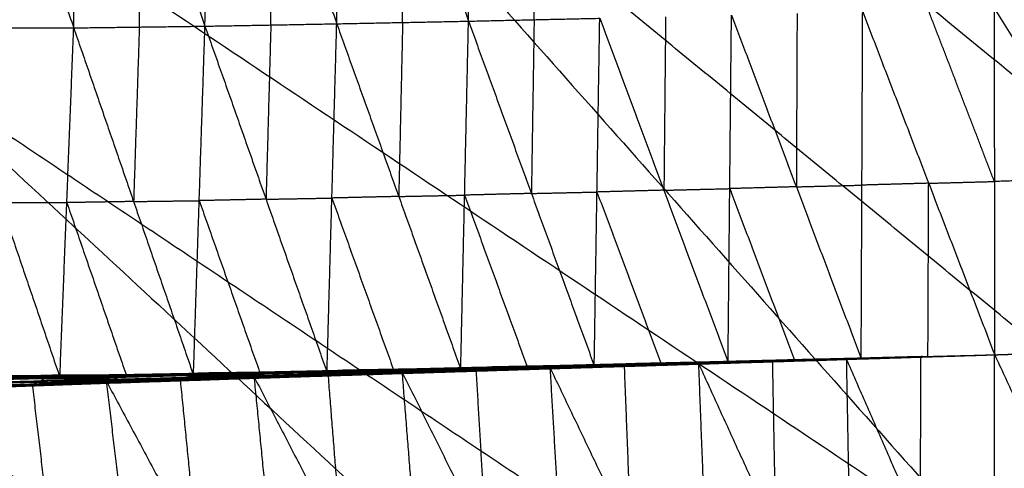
# Model space of a CAD drawing. Header units: millimetres. Extents: x -106 to 110, y -96 to 120.
# Tile 315 of 656: x -26.91 to -20.27, y 27.39 to 30.41. Entities that reach past the tile are written whole.
import ezdxf

# ---------------------------------------------------------------- set-up
doc = ezdxf.new("R2010")
doc.units = ezdxf.units.MM
doc.header["$MEASUREMENT"] = 0
doc.layers.add('Default', color=7, linetype='Continuous', true_color=0x000000)

msp = doc.modelspace()

# ---------------------------------------------------------------- linework, layer by layer
at = {"layer": 'Default'}
for points in [[(-28.5306, 42.3051, 3.8092), (-23.658, 35.5851, 3.779), (-18.7854, 28.865, 3.7488)], [(-31.3592, 39.1841, 3.8092), (-25.8514, 32.9741, 3.779), (-20.3436, 26.764, 3.7488)], [(-31.3592, 39.1841, 3.8092), (-25.0723, 34.0246, 3.779), (-18.7854, 28.865, 3.7488)], [(-33.8683, 35.801, 3.8092), (-27.7784, 30.1607, 3.779), (-21.6884, 24.5204, 3.7488)], [(-33.8683, 35.801, 3.8092), (-27.106, 31.2825, 3.779), (-20.3436, 26.764, 3.7488)], [(-17.907, 29.8341, 3.7488), (-20.7825, 32.7096, 3.7639), (-23.658, 35.5851, 3.779)], [(-24.7708, 30.3812, -1.8199), (-24.7674, 31.6809, -2.3232), (-24.7641, 32.9806, -2.8266)], [(-24.7641, 32.9806, -2.8266), (-24.3235, 31.6897, -2.324), (-23.8829, 30.3989, -1.8214)], [(-23.8829, 30.3989, -1.8214), (-23.8803, 31.6996, -2.323), (-23.8777, 33.0004, -2.8245)], [(-27.4227, 32.9387, -2.798), (-26.9829, 31.6461, -2.3022), (-26.5432, 30.3535, -1.8064)], [(-26.5432, 30.3535, -1.8064), (-26.538, 31.6497, -2.3109), (-26.5328, 32.9458, -2.8154)], [(-26.5328, 32.9458, -2.8154), (-26.0957, 31.6555, -2.3154), (-25.6586, 30.3651, -1.8153)], [(-19.5645, 27.8145, 3.7488), (-22.7079, 30.3943, 3.7639), (-25.8514, 32.9741, 3.779)], [(-25.6586, 30.3651, -1.8153), (-25.6547, 31.6633, -2.3198), (-25.6508, 32.9615, -2.8242)], [(-25.6508, 32.9615, -2.8242), (-25.2108, 31.6713, -2.322), (-24.7708, 30.3812, -1.8199)], [(-36.0338, 32.1882, 3.8092), (-29.4203, 27.172, 3.779), (-22.8068, 22.1557, 3.7488)], [(-36.0338, 32.1882, 3.8092), (-28.8611, 28.3543, 3.779), (-21.6884, 24.5204, 3.7488)], [(-26.1009, 30.3593, -1.8109), (-26.0983, 31.0074, -2.0631), (-26.0957, 31.6555, -2.3154)], [(-25.2147, 30.3731, -1.8176), (-25.2127, 31.0222, -2.0698), (-25.2108, 31.6713, -2.322)], [(-24.3268, 30.39, -1.8207), (-24.3252, 31.0399, -2.0723), (-24.3235, 31.6897, -2.324)], [(-23.4407, 30.4087, -1.8211), (-23.4394, 31.059, -2.0719), (-23.4381, 31.7094, -2.3227)], [(-21.2366, 28.1255, 0.0247), (-21.2316, 29.2938, -0.8963), (-21.2267, 30.4622, -1.8173)], [(-21.2267, 30.4622, -1.8173), (-20.7819, 29.3065, -0.897), (-20.3372, 28.1507, 0.0232)], [(-20.3391, 29.3183, -0.8965), (-20.5615, 29.8962, -1.3566), (-20.7839, 30.4741, -1.8168)], [(-20.341, 30.4859, -1.8163), (-20.3391, 29.3183, -0.8965), (-20.3372, 28.1507, 0.0232)], [(-20.341, 30.4859, -1.8163), (-19.6196, 29.3403, -0.8975), (-18.8982, 28.1947, 0.0212)], [(-24.7708, 30.3812, -1.8199), (-24.3268, 30.39, -1.8207), (-23.8829, 30.3989, -1.8214)], [(-24.3268, 30.39, -1.8207), (-24.3399, 29.8037, -1.3578), (-24.3529, 29.2174, -0.8949)], [(-23.9351, 28.0537, 0.0301), (-23.909, 29.2263, -0.8957), (-23.8829, 30.3989, -1.8214)], [(-23.8829, 30.3989, -1.8214), (-23.4407, 30.4087, -1.8211), (-22.9985, 30.4184, -1.8208)], [(-23.8829, 30.3989, -1.8214), (-23.4592, 29.2377, -0.8966), (-23.0355, 28.0765, 0.0281)], [(-23.4407, 30.4087, -1.8211), (-23.4499, 29.8232, -1.3589), (-23.4592, 29.2377, -0.8966)], [(-23.0355, 28.0765, 0.0281), (-23.017, 29.2475, -0.8963), (-22.9985, 30.4184, -1.8208)], [(-22.9985, 30.4184, -1.8208), (-22.5661, 29.2595, -0.8973), (-22.1338, 28.1007, 0.0263)], [(-22.5546, 30.429, -1.82), (-22.5604, 29.8443, -1.3586), (-22.5661, 29.2595, -0.8973)], [(-22.1338, 28.1007, 0.0263), (-22.1223, 29.2702, -0.8964), (-22.1108, 30.4397, -1.8191)], [(-22.1108, 30.4397, -1.8191), (-21.6737, 29.2826, -0.8972), (-21.2366, 28.1255, 0.0247)], [(-21.6687, 30.4509, -1.8182), (-21.6712, 29.8668, -1.3577), (-21.6737, 29.2826, -0.8972)], [(-27.438, 30.3539, -1.7918), (-27.0371, 29.176, -0.8775), (-26.6362, 27.9982, 0.0367)], [(-27.438, 30.3539, -1.7918), (-26.9906, 30.3537, -1.7991), (-26.5432, 30.3535, -1.8064)], [(-26.6362, 27.9982, 0.0367), (-26.5897, 29.1759, -0.8848), (-26.5432, 30.3535, -1.8064)], [(-26.5432, 30.3535, -1.8064), (-26.1009, 30.3593, -1.8109), (-25.6586, 30.3651, -1.8153)], [(-26.5432, 30.3535, -1.8064), (-26.1397, 29.1834, -0.886), (-25.7362, 28.0132, 0.0344)], [(-26.1009, 30.3593, -1.8109), (-26.1203, 29.7713, -1.3484), (-26.1397, 29.1834, -0.886)], [(-25.7362, 28.0132, 0.0344), (-25.6974, 29.1892, -0.8905), (-25.6586, 30.3651, -1.8153)], [(-25.6586, 30.3651, -1.8153), (-25.2147, 30.3731, -1.8176), (-24.7708, 30.3812, -1.8199)], [(-25.6586, 30.3651, -1.8153), (-25.2474, 29.1988, -0.8916), (-24.8362, 28.0324, 0.0322)], [(-25.2147, 30.3731, -1.8176), (-25.231, 29.786, -1.3546), (-25.2474, 29.1988, -0.8916)], [(-24.8362, 28.0324, 0.0322), (-24.8035, 29.2068, -0.8939), (-24.7708, 30.3812, -1.8199)], [(-24.7708, 30.3812, -1.8199), (-24.3529, 29.2174, -0.8949), (-23.9351, 28.0537, 0.0301)], [(-21.016, 25.6422, 3.7488), (-24.3972, 27.9014, 3.7639), (-27.7784, 30.1607, 3.779)], [(-19.6196, 29.3403, -0.8975), (-19.9794, 29.3293, -0.897), (-20.3391, 29.3183, -0.8965)], [(-22.5661, 29.2595, -0.8973), (-22.3442, 29.2649, -0.8968), (-22.1223, 29.2702, -0.8964)], [(-21.6737, 29.2826, -0.8972), (-21.898, 29.2764, -0.8968), (-22.1223, 29.2702, -0.8964)], [(-22.1223, 29.2702, -0.8964), (-21.9038, 28.6916, -0.4354), (-21.6852, 28.1131, 0.0255)], [(-21.6737, 29.2826, -0.8972), (-21.4527, 29.2882, -0.8968), (-21.2316, 29.2938, -0.8963)], [(-20.7819, 29.3065, -0.897), (-21.0068, 29.3002, -0.8967), (-21.2316, 29.2938, -0.8963)], [(-20.7869, 28.1381, 0.024), (-20.7844, 28.7223, -0.4365), (-20.7819, 29.3065, -0.897)], [(-20.7819, 29.3065, -0.897), (-20.5605, 29.3124, -0.8968), (-20.3391, 29.3183, -0.8965)], [(-25.2474, 29.1988, -0.8916), (-25.4724, 29.194, -0.891), (-25.6974, 29.1892, -0.8905)], [(-25.2474, 29.1988, -0.8916), (-25.0254, 29.2028, -0.8927), (-24.8035, 29.2068, -0.8939)], [(-24.3529, 29.2174, -0.8949), (-24.5782, 29.2121, -0.8944), (-24.8035, 29.2068, -0.8939)], [(-24.8035, 29.2068, -0.8939), (-24.5946, 28.6249, -0.4314), (-24.3856, 28.0431, 0.0311)], [(-24.3529, 29.2174, -0.8949), (-24.131, 29.2219, -0.8953), (-23.909, 29.2263, -0.8957)], [(-23.4592, 29.2377, -0.8966), (-23.6841, 29.232, -0.8961), (-23.909, 29.2263, -0.8957)], [(-23.909, 29.2263, -0.8957), (-23.6972, 28.6457, -0.4333), (-23.4853, 28.0651, 0.0291)], [(-23.4592, 29.2377, -0.8966), (-23.2381, 29.2426, -0.8965), (-23.017, 29.2475, -0.8963)], [(-22.5661, 29.2595, -0.8973), (-22.7916, 29.2535, -0.8968), (-23.017, 29.2475, -0.8963)], [(-23.017, 29.2475, -0.8963), (-22.8008, 28.668, -0.4346), (-22.5847, 28.0886, 0.0272)], [(-27.0371, 29.176, -0.8775), (-26.8134, 29.1759, -0.8812), (-26.5897, 29.1759, -0.8848)], [(-26.1397, 29.1834, -0.886), (-26.3647, 29.1796, -0.8854), (-26.5897, 29.1759, -0.8848)], [(-26.5897, 29.1759, -0.8848), (-26.388, 28.5908, -0.4246), (-26.1862, 28.0057, 0.0356)], [(-26.1397, 29.1834, -0.886), (-25.9185, 29.1863, -0.8882), (-25.6974, 29.1892, -0.8905)], [(-25.6974, 29.1892, -0.8905), (-25.4918, 28.606, -0.4286), (-25.2862, 28.0228, 0.0333)], [(-20.3436, 26.764, 3.7488), (-19.5645, 27.8145, 3.7488), (-18.7854, 28.865, 3.7488)], [(-37.8347, 28.3805, 3.8092), (-30.7613, 24.0367, 3.779), (-23.688, 19.6929, 3.7488)], [(-37.8347, 28.3805, 3.8092), (-30.3207, 25.2681, 3.779), (-22.8068, 22.1557, 3.7488)], [(-21.3451, 28.1193, 0.0173), (-20.8412, 28.135, 0.0202), (-20.3372, 28.1507, 0.0232)], [(-21.341, 28.1209, 0.0211), (-21.0891, 28.1288, 0.0226), (-20.8371, 28.1366, 0.0241)], [(-20.8412, 28.135, 0.0202), (-21.0911, 28.1279, 0.0207), (-21.341, 28.1209, 0.0211)], [(-20.8356, 28.1354, 0.0173), (-21.0875, 28.1275, 0.0158), (-21.3395, 28.1196, 0.0143)], [(-21.337, 28.1225, 0.025), (-20.8371, 28.1366, 0.0241), (-20.3372, 28.1507, 0.0232)], [(-21.3339, 28.12, 0.0114), (-20.8356, 28.1354, 0.0173), (-20.3372, 28.1507, 0.0232)], [(-20.8309, 28.1365, 0.0163), (-21.0801, 28.1288, 0.0133), (-21.3293, 28.1212, 0.0104)], [(-21.3246, 28.1223, 0.0093), (-20.8309, 28.1365, 0.0163), (-20.3372, 28.1507, 0.0232)], [(-20.8272, 28.1379, 0.0169), (-21.0741, 28.1308, 0.0134), (-21.3209, 28.1237, 0.0099)], [(-21.3172, 28.125, 0.0105), (-20.8272, 28.1379, 0.0169), (-20.3372, 28.1507, 0.0232)], [(-20.8245, 28.1383, 0.0199), (-21.0696, 28.1318, 0.0167), (-21.3146, 28.1254, 0.0136)], [(-21.3119, 28.1258, 0.0166), (-20.8245, 28.1383, 0.0199), (-20.3372, 28.1507, 0.0232)], [(-20.7869, 28.1381, 0.024), (-21.0306, 28.1319, 0.0223), (-21.2743, 28.1256, 0.0207)], [(-21.2366, 28.1255, 0.0247), (-20.7869, 28.1381, 0.024), (-20.3372, 28.1507, 0.0232)], [(-20.8412, 28.135, 0.0202), (-20.8384, 28.1352, 0.0188), (-20.8356, 28.1354, 0.0173)], [(-20.8371, 28.1366, 0.0241), (-20.8382, 27.5594, -0.4549), (-20.8392, 26.9822, -0.9338)], [(-20.8356, 28.1354, 0.0173), (-20.8332, 28.1359, 0.0168), (-20.8309, 28.1365, 0.0163)], [(-20.8309, 28.1365, 0.0163), (-20.8291, 28.1372, 0.0166), (-20.8272, 28.1379, 0.0169)], [(-20.8272, 28.1379, 0.0169), (-20.8259, 28.1381, 0.0184), (-20.8245, 28.1383, 0.0199)], [(-20.8245, 28.1383, 0.0199), (-20.8057, 28.1382, 0.0219), (-20.7869, 28.1381, 0.024)], [(-20.3415, 25.842, -1.8927), (-20.3393, 26.9963, -0.9348), (-20.3372, 28.1507, 0.0232)], [(-20.3372, 28.1511, 0.0234), (-19.6237, 28.1739, 0.0192), (-18.9102, 28.1967, 0.015)], [(-20.3372, 28.1511, 0.0234), (-19.6292, 28.1734, 0.0156), (-18.9213, 28.1956, 0.0078)], [(-20.3372, 28.1507, 0.0232), (-19.6177, 28.1727, 0.0222), (-18.8982, 28.1947, 0.0212)], [(-20.3372, 28.1511, 0.0234), (-19.6177, 28.1729, 0.0223), (-18.8982, 28.1947, 0.0212)], [(-20.3372, 28.1511, 0.0234), (-19.6342, 28.1717, 0.0144), (-18.9312, 28.1922, 0.0055)], [(-20.3372, 28.1507, 0.0232), (-19.6456, 28.1701, 0.0218), (-18.9539, 28.1894, 0.0204)], [(-20.3372, 28.1511, 0.0234), (-19.6456, 28.1703, 0.0219), (-18.9539, 28.1894, 0.0204)], [(-20.3372, 28.1511, 0.0234), (-19.6386, 28.1701, 0.0157), (-18.94, 28.1891, 0.0079)], [(-20.3372, 28.1511, 0.0234), (-19.6424, 28.1696, 0.019), (-18.9476, 28.1881, 0.0146)], [(-20.3372, 28.1507, 0.0232), (-19.8089, 27.0114, -0.9353), (-19.2806, 25.8722, -1.8939)], [(-24.2924, 28.0394, 0.0121), (-23.7982, 28.053, 0.01), (-23.304, 28.0666, 0.0078)], [(-24.2644, 28.0522, 0.0118), (-23.7734, 28.0639, 0.0101), (-23.2824, 28.0757, 0.0084)], [(-24.2644, 28.0522, 0.0118), (-23.7842, 28.0594, 0.0098), (-23.304, 28.0666, 0.0078)], [(-23.7625, 28.0662, 0.0149), (-24.008, 28.0603, 0.0157), (-24.2535, 28.0544, 0.0166)], [(-24.2426, 28.0567, 0.0214), (-23.7541, 28.0677, 0.0197), (-23.2656, 28.0787, 0.018)], [(-24.2426, 28.0567, 0.0214), (-23.7625, 28.0662, 0.0149), (-23.2824, 28.0757, 0.0084)], [(-24.0889, 28.0552, 0.0257), (-23.9215, 28.0615, 0.0227), (-23.7541, 28.0677, 0.0197)], [(-23.6004, 28.0662, 0.024), (-23.8446, 28.0607, 0.0249), (-24.0889, 28.0552, 0.0257)], [(-23.9351, 28.0537, 0.0301), (-23.6004, 28.0662, 0.024), (-23.2656, 28.0787, 0.018)], [(-23.9351, 28.0537, 0.0301), (-23.4853, 28.0651, 0.0291), (-23.0355, 28.0765, 0.0281)], [(-23.7842, 28.0594, 0.0098), (-23.5387, 28.0653, 0.0089), (-23.2932, 28.0712, 0.0081)], [(-23.2932, 28.0712, 0.0081), (-23.5333, 28.0676, 0.0091), (-23.7734, 28.0639, 0.0101)], [(-23.7734, 28.0639, 0.0101), (-23.768, 28.0651, 0.0125), (-23.7625, 28.0662, 0.0149)], [(-23.7625, 28.0662, 0.0149), (-23.5183, 28.0717, 0.014), (-23.274, 28.0772, 0.0132)], [(-23.274, 28.0772, 0.0132), (-23.5141, 28.0725, 0.0164), (-23.7541, 28.0677, 0.0197)], [(-23.6004, 28.0662, 0.024), (-23.3755, 28.0719, 0.0236), (-23.1506, 28.0776, 0.0231)], [(-23.4853, 28.0651, 0.0291), (-23.5429, 28.0657, 0.0266), (-23.6004, 28.0662, 0.024)], [(-23.3612, 28.0559, 0.0199), (-22.8474, 28.075, 0.0234), (-22.3336, 28.0941, 0.027)], [(-23.3612, 28.0559, 0.0199), (-22.8572, 28.0718, 0.0184), (-22.3532, 28.0876, 0.0169)], [(-23.3478, 28.0605, 0.0245), (-23.0909, 28.0701, 0.0262), (-22.834, 28.0796, 0.028)], [(-22.8474, 28.075, 0.0234), (-23.0976, 28.0678, 0.0239), (-23.3478, 28.0605, 0.0245)], [(-22.8417, 28.0731, 0.0139), (-23.0937, 28.0652, 0.0146), (-23.3457, 28.0573, 0.0154)], [(-23.3343, 28.0651, 0.0291), (-22.834, 28.0796, 0.028), (-22.3336, 28.0941, 0.027)], [(-23.3302, 28.0587, 0.0109), (-22.8313, 28.0739, 0.0097), (-22.3323, 28.0892, 0.0085)], [(-23.3302, 28.0587, 0.0109), (-22.8417, 28.0731, 0.0139), (-22.3532, 28.0876, 0.0169)], [(-23.3302, 28.0587, 0.0109), (-23.3171, 28.0626, 0.0093), (-23.304, 28.0666, 0.0078)], [(-22.8181, 28.0779, 0.0082), (-23.0676, 28.0703, 0.0088), (-23.3171, 28.0626, 0.0093)], [(-23.304, 28.0666, 0.0078), (-22.8093, 28.0804, 0.0067), (-22.3147, 28.0943, 0.0056)], [(-23.304, 28.0666, 0.0078), (-22.8181, 28.0779, 0.0082), (-22.3323, 28.0892, 0.0085)], [(-23.304, 28.0666, 0.0078), (-23.2932, 28.0712, 0.0081), (-23.2824, 28.0757, 0.0084)], [(-22.7986, 28.085, 0.007), (-23.0459, 28.0781, 0.0075), (-23.2932, 28.0712, 0.0081)], [(-23.2824, 28.0757, 0.0084), (-22.7914, 28.088, 0.0076), (-22.3003, 28.1002, 0.0068)], [(-23.2824, 28.0757, 0.0084), (-22.7986, 28.085, 0.007), (-22.3147, 28.0943, 0.0056)], [(-23.2824, 28.0757, 0.0084), (-23.274, 28.0772, 0.0132), (-23.2656, 28.0787, 0.018)], [(-22.783, 28.0895, 0.0124), (-23.0285, 28.0833, 0.0128), (-23.274, 28.0772, 0.0132)], [(-23.2656, 28.0787, 0.018), (-22.7774, 28.0903, 0.0168), (-22.2892, 28.102, 0.0157)], [(-23.2656, 28.0787, 0.018), (-22.783, 28.0895, 0.0124), (-22.3003, 28.1002, 0.0068)], [(-23.2656, 28.0787, 0.018), (-23.1506, 28.0776, 0.0231), (-23.0355, 28.0765, 0.0281)], [(-23.1506, 28.0776, 0.0231), (-22.964, 28.084, 0.0199), (-22.7774, 28.0903, 0.0168)], [(-22.6624, 28.0892, 0.0219), (-22.9065, 28.0834, 0.0225), (-23.1506, 28.0776, 0.0231)], [(-23.0355, 28.0765, 0.0281), (-22.6624, 28.0892, 0.0219), (-22.2892, 28.102, 0.0157)], [(-23.0355, 28.0765, 0.0281), (-22.5847, 28.0886, 0.0272), (-22.1338, 28.1007, 0.0263)], [(-22.8572, 28.0718, 0.0184), (-22.8523, 28.0734, 0.0209), (-22.8474, 28.075, 0.0234)], [(-22.8572, 28.0718, 0.0184), (-22.8494, 28.0724, 0.0162), (-22.8417, 28.0731, 0.0139)], [(-22.8474, 28.075, 0.0234), (-22.5954, 28.0829, 0.0227), (-22.3434, 28.0909, 0.022)], [(-22.8417, 28.0731, 0.0139), (-22.5922, 28.0808, 0.0133), (-22.3428, 28.0884, 0.0127)], [(-22.834, 28.0796, 0.028), (-22.8117, 27.5024, -0.4523), (-22.7893, 26.9252, -0.9326)], [(-22.3428, 28.0884, 0.0127), (-22.587, 28.0812, 0.0112), (-22.8313, 28.0739, 0.0097)], [(-22.8313, 28.0739, 0.0097), (-22.8247, 28.0759, 0.0089), (-22.8181, 28.0779, 0.0082)], [(-22.8181, 28.0779, 0.0082), (-22.5708, 28.0848, 0.0076), (-22.3235, 28.0917, 0.0071)], [(-22.3235, 28.0917, 0.0071), (-22.5664, 28.0861, 0.0069), (-22.8093, 28.0804, 0.0067)], [(-22.8093, 28.0804, 0.0067), (-22.804, 28.0827, 0.0069), (-22.7986, 28.085, 0.007)], [(-22.7986, 28.085, 0.007), (-22.5531, 28.0911, 0.0066), (-22.3075, 28.0972, 0.0062)], [(-22.3075, 28.0972, 0.0062), (-22.5495, 28.0926, 0.0069), (-22.7914, 28.088, 0.0076)], [(-22.7914, 28.088, 0.0076), (-22.7872, 28.0887, 0.01), (-22.783, 28.0895, 0.0124)], [(-22.783, 28.0895, 0.0124), (-22.5389, 28.0953, 0.0118), (-22.2948, 28.1011, 0.0112)], [(-22.2948, 28.1011, 0.0112), (-22.5361, 28.0957, 0.014), (-22.7774, 28.0903, 0.0168)], [(-22.6624, 28.0892, 0.0219), (-22.437, 28.0953, 0.0215), (-22.2115, 28.1013, 0.021)], [(-22.5847, 28.0886, 0.0272), (-22.6235, 28.0889, 0.0246), (-22.6624, 28.0892, 0.0219)], [(-22.3532, 28.0876, 0.0169), (-21.8451, 28.105, 0.021), (-21.337, 28.1225, 0.025)], [(-22.3532, 28.0876, 0.0169), (-21.8491, 28.1034, 0.0171), (-21.3451, 28.1193, 0.0173)], [(-22.3532, 28.0876, 0.0169), (-22.3434, 28.0909, 0.022), (-22.3336, 28.0941, 0.027)], [(-22.3532, 28.0876, 0.0169), (-22.3428, 28.0884, 0.0127), (-22.3323, 28.0892, 0.0085)], [(-22.3434, 28.0909, 0.022), (-22.0894, 28.0996, 0.024), (-21.8353, 28.1083, 0.026)], [(-21.8451, 28.105, 0.021), (-22.0942, 28.0979, 0.0215), (-22.3434, 28.0909, 0.022)], [(-21.8387, 28.1042, 0.0129), (-22.0907, 28.0963, 0.0128), (-22.3428, 28.0884, 0.0127)], [(-22.3336, 28.0941, 0.027), (-21.8353, 28.1083, 0.026), (-21.337, 28.1225, 0.025)], [(-22.3336, 28.0941, 0.027), (-22.289, 26.9397, -0.9336), (-22.2443, 25.7852, -1.8943)], [(-22.3336, 28.0941, 0.027), (-21.8138, 26.9541, -0.9331), (-21.294, 25.8141, -1.8932)], [(-22.3323, 28.0892, 0.0085), (-21.8331, 28.1046, 0.0099), (-21.3339, 28.12, 0.0114)], [(-22.3323, 28.0892, 0.0085), (-21.8387, 28.1042, 0.0129), (-21.3451, 28.1193, 0.0173)], [(-22.3323, 28.0892, 0.0085), (-22.3235, 28.0917, 0.0071), (-22.3147, 28.0943, 0.0056)], [(-21.8243, 28.1071, 0.0085), (-22.0739, 28.0994, 0.0078), (-22.3235, 28.0917, 0.0071)], [(-22.3147, 28.0943, 0.0056), (-21.8197, 28.1083, 0.0075), (-21.3246, 28.1223, 0.0093)], [(-22.3147, 28.0943, 0.0056), (-21.8243, 28.1071, 0.0085), (-21.3339, 28.12, 0.0114)], [(-22.3147, 28.0943, 0.0056), (-22.3075, 28.0972, 0.0062), (-22.3003, 28.1002, 0.0068)], [(-21.8125, 28.1113, 0.0081), (-22.06, 28.1042, 0.0072), (-22.3075, 28.0972, 0.0062)], [(-22.3003, 28.1002, 0.0068), (-21.8088, 28.1126, 0.0087), (-21.3172, 28.125, 0.0105)], [(-22.3003, 28.1002, 0.0068), (-21.8125, 28.1113, 0.0081), (-21.3246, 28.1223, 0.0093)], [(-22.3003, 28.1002, 0.0068), (-22.2948, 28.1011, 0.0112), (-22.2892, 28.102, 0.0157)], [(-21.8032, 28.1135, 0.0131), (-22.049, 28.1073, 0.0122), (-22.2948, 28.1011, 0.0112)], [(-22.2892, 28.102, 0.0157), (-21.8006, 28.1139, 0.0161), (-21.3119, 28.1258, 0.0166)], [(-22.2892, 28.102, 0.0157), (-21.8032, 28.1135, 0.0131), (-21.3172, 28.125, 0.0105)], [(-22.2892, 28.102, 0.0157), (-22.2115, 28.1013, 0.021), (-22.1338, 28.1007, 0.0263)], [(-22.2115, 28.1013, 0.021), (-22.0061, 28.1076, 0.0186), (-21.8006, 28.1139, 0.0161)], [(-21.7229, 28.1132, 0.0215), (-21.9672, 28.1073, 0.0212), (-22.2115, 28.1013, 0.021)], [(-22.1338, 28.1007, 0.0263), (-21.7229, 28.1132, 0.0215), (-21.3119, 28.1258, 0.0166)], [(-22.1338, 28.1007, 0.0263), (-21.6852, 28.1131, 0.0255), (-21.2366, 28.1255, 0.0247)], [(-21.8491, 28.1034, 0.0171), (-21.8471, 28.1042, 0.019), (-21.8451, 28.105, 0.021)], [(-21.8491, 28.1034, 0.0171), (-21.8439, 28.1038, 0.015), (-21.8387, 28.1042, 0.0129)], [(-21.8451, 28.105, 0.021), (-21.593, 28.113, 0.0211), (-21.341, 28.1209, 0.0211)], [(-21.8387, 28.1042, 0.0129), (-21.5891, 28.1119, 0.0136), (-21.3395, 28.1196, 0.0143)], [(-21.8353, 28.1083, 0.026), (-21.8246, 27.5312, -0.4536), (-21.8138, 26.9541, -0.9331)], [(-21.3395, 28.1196, 0.0143), (-21.5863, 28.1121, 0.0121), (-21.8331, 28.1046, 0.0099)], [(-21.8331, 28.1046, 0.0099), (-21.8287, 28.1059, 0.0092), (-21.8243, 28.1071, 0.0085)], [(-21.8243, 28.1071, 0.0085), (-21.5768, 28.1142, 0.0094), (-21.3293, 28.1212, 0.0104)], [(-21.3293, 28.1212, 0.0104), (-21.5745, 28.1147, 0.0089), (-21.8197, 28.1083, 0.0075)], [(-21.8197, 28.1083, 0.0075), (-21.8161, 28.1098, 0.0078), (-21.8125, 28.1113, 0.0081)], [(-21.8125, 28.1113, 0.0081), (-21.5667, 28.1175, 0.009), (-21.3209, 28.1237, 0.0099)], [(-21.3209, 28.1237, 0.0099), (-21.5649, 28.1181, 0.0093), (-21.8088, 28.1126, 0.0087)], [(-21.8088, 28.1126, 0.0087), (-21.806, 28.113, 0.0109), (-21.8032, 28.1135, 0.0131)], [(-21.8032, 28.1135, 0.0131), (-21.5589, 28.1194, 0.0133), (-21.3146, 28.1254, 0.0136)], [(-21.3146, 28.1254, 0.0136), (-21.5576, 28.1196, 0.0148), (-21.8006, 28.1139, 0.0161)], [(-21.7229, 28.1132, 0.0215), (-21.4986, 28.1194, 0.0211), (-21.2743, 28.1256, 0.0207)], [(-21.6852, 28.1131, 0.0255), (-21.704, 28.1131, 0.0235), (-21.7229, 28.1132, 0.0215)], [(-21.3451, 28.1193, 0.0173), (-21.341, 28.1209, 0.0211), (-21.337, 28.1225, 0.025)], [(-21.3451, 28.1193, 0.0173), (-21.3395, 28.1196, 0.0143), (-21.3339, 28.12, 0.0114)], [(-21.337, 28.1225, 0.025), (-21.3155, 26.9683, -0.9341), (-21.294, 25.8141, -1.8932)], [(-21.337, 28.1225, 0.025), (-20.8392, 26.9822, -0.9338), (-20.3415, 25.842, -1.8927)], [(-21.3339, 28.12, 0.0114), (-21.3293, 28.1212, 0.0104), (-21.3246, 28.1223, 0.0093)], [(-21.3246, 28.1223, 0.0093), (-21.3209, 28.1237, 0.0099), (-21.3172, 28.125, 0.0105)], [(-21.3172, 28.125, 0.0105), (-21.3146, 28.1254, 0.0136), (-21.3119, 28.1258, 0.0166)], [(-21.3119, 28.1258, 0.0166), (-21.2743, 28.1256, 0.0207), (-21.2366, 28.1255, 0.0247)], [(-27.2145, 27.9933, 0.0025), (-26.7212, 28.0007, 0.0072), (-26.2278, 28.0081, 0.0118)], [(-26.703, 28.008, 0.0154), (-26.9497, 28.0043, 0.0131), (-27.1964, 28.0007, 0.0107)], [(-27.1782, 28.008, 0.0189), (-26.6873, 28.0129, 0.0214), (-26.1963, 28.0178, 0.0238)], [(-27.1782, 28.008, 0.0189), (-26.703, 28.008, 0.0154), (-26.2278, 28.0081, 0.0118)], [(-27.1782, 28.008, 0.0189), (-26.9072, 28.0031, 0.0278), (-26.6362, 27.9982, 0.0367)], [(-26.9072, 28.0031, 0.0278), (-26.7972, 28.008, 0.0246), (-26.6873, 28.0129, 0.0214)], [(-26.4163, 28.008, 0.0303), (-26.6617, 28.0055, 0.0291), (-26.9072, 28.0031, 0.0278)], [(-26.7212, 28.0007, 0.0072), (-26.7121, 28.0044, 0.0113), (-26.703, 28.008, 0.0154)], [(-26.2484, 27.9971, 0.0127), (-26.4848, 27.9989, 0.01), (-26.7212, 28.0007, 0.0072)], [(-26.703, 28.008, 0.0154), (-26.4575, 28.0105, 0.0166), (-26.2121, 28.013, 0.0178)], [(-26.2121, 28.013, 0.0178), (-26.4497, 28.0129, 0.0196), (-26.6873, 28.0129, 0.0214)], [(-26.6362, 27.9982, 0.0367), (-26.4163, 28.008, 0.0303), (-26.1963, 28.0178, 0.0238)], [(-26.6362, 27.9982, 0.0367), (-26.1862, 28.0057, 0.0356), (-25.7362, 28.0132, 0.0344)], [(-26.4163, 28.008, 0.0303), (-26.1913, 28.0118, 0.0297), (-25.9663, 28.0155, 0.0291)], [(-26.3803, 27.9574, 0.0278), (-25.8547, 27.9812, 0.0307), (-25.3291, 28.005, 0.0336)], [(-26.3236, 27.9732, 0.0361), (-25.8264, 27.9891, 0.0348), (-25.3291, 28.005, 0.0336)], [(-26.269, 27.9862, 0.0136), (-25.7748, 27.9993, 0.0143), (-25.2806, 28.0125, 0.0151)], [(-26.269, 27.9862, 0.0136), (-26.2484, 27.9971, 0.0127), (-26.2278, 28.0081, 0.0118)], [(-25.7542, 28.0103, 0.0135), (-26.0013, 28.0037, 0.0131), (-26.2484, 27.9971, 0.0127)], [(-26.2278, 28.0081, 0.0118), (-25.7366, 28.0188, 0.0128), (-25.2454, 28.0295, 0.0138)], [(-26.2278, 28.0081, 0.0118), (-26.2121, 28.013, 0.0178), (-26.1963, 28.0178, 0.0238)], [(-26.2278, 28.0081, 0.0118), (-25.7542, 28.0103, 0.0135), (-25.2806, 28.0125, 0.0151)], [(-25.7209, 28.0236, 0.0188), (-25.9665, 28.0183, 0.0183), (-26.2121, 28.013, 0.0178)], [(-26.1963, 28.0178, 0.0238), (-25.7072, 28.027, 0.0238), (-25.2181, 28.0362, 0.0239)], [(-26.1963, 28.0178, 0.0238), (-25.7209, 28.0236, 0.0188), (-25.2454, 28.0295, 0.0138)], [(-26.1963, 28.0178, 0.0238), (-25.9663, 28.0155, 0.0291), (-25.7362, 28.0132, 0.0344)], [(-25.9663, 28.0155, 0.0291), (-26.0762, 28.0106, 0.0323), (-26.1862, 28.0057, 0.0356)], [(-25.9663, 28.0155, 0.0291), (-25.8368, 28.0213, 0.0265), (-25.7072, 28.027, 0.0238)], [(-25.4772, 28.0247, 0.0291), (-25.7217, 28.0201, 0.0291), (-25.9663, 28.0155, 0.0291)], [(-25.7963, 27.9919, 0.0158), (-25.5492, 27.9984, 0.0162), (-25.3021, 28.005, 0.0166)], [(-25.7748, 27.9993, 0.0143), (-25.7645, 28.0048, 0.0139), (-25.7542, 28.0103, 0.0135)], [(-25.3021, 28.005, 0.0166), (-25.5385, 28.0022, 0.0155), (-25.7748, 27.9993, 0.0143)], [(-25.7542, 28.0103, 0.0135), (-25.5086, 28.0156, 0.0139), (-25.263, 28.021, 0.0144)], [(-25.7366, 28.0188, 0.0128), (-25.7287, 28.0212, 0.0158), (-25.7209, 28.0236, 0.0188)], [(-25.263, 28.021, 0.0144), (-25.4998, 28.0199, 0.0136), (-25.7366, 28.0188, 0.0128)], [(-25.7362, 28.0132, 0.0344), (-25.4772, 28.0247, 0.0291), (-25.2181, 28.0362, 0.0239)], [(-25.7362, 28.0132, 0.0344), (-25.2862, 28.0228, 0.0333), (-24.8362, 28.0324, 0.0322)], [(-25.7209, 28.0236, 0.0188), (-25.4763, 28.0282, 0.0188), (-25.2318, 28.0328, 0.0189)], [(-25.2318, 28.0328, 0.0189), (-25.4695, 28.0299, 0.0214), (-25.7072, 28.027, 0.0238)], [(-25.4772, 28.0247, 0.0291), (-25.2522, 28.0295, 0.0286), (-25.0272, 28.0343, 0.028)], [(-25.2862, 28.0228, 0.0333), (-25.3817, 28.0238, 0.0312), (-25.4772, 28.0247, 0.0291)], [(-25.3745, 27.9912, 0.0272), (-24.8529, 28.0134, 0.0292), (-24.3313, 28.0355, 0.0313)], [(-25.3745, 27.9912, 0.0272), (-24.8708, 28.0075, 0.0256), (-24.3672, 28.0239, 0.024)], [(-25.3745, 27.9912, 0.0272), (-25.3518, 27.9981, 0.0304), (-25.3291, 28.005, 0.0336)], [(-25.3518, 27.9981, 0.0304), (-25.091, 28.0092, 0.0314), (-24.8302, 28.0203, 0.0324)], [(-24.8529, 28.0134, 0.0292), (-25.1023, 28.0057, 0.0298), (-25.3518, 27.9981, 0.0304)], [(-24.8454, 28.0107, 0.021), (-25.0972, 28.0025, 0.0218), (-25.349, 27.9944, 0.0226)], [(-25.3291, 28.005, 0.0336), (-24.8302, 28.0203, 0.0324), (-24.3313, 28.0355, 0.0313)], [(-25.3291, 28.005, 0.0336), (-25.2143, 26.8485, -0.9289), (-25.0995, 25.6921, -1.8913)], [(-25.3291, 28.005, 0.0336), (-24.7382, 26.8646, -0.9303), (-24.1472, 25.7243, -1.8943)], [(-25.3236, 27.9975, 0.0181), (-24.8251, 28.0129, 0.0166), (-24.3267, 28.0282, 0.0151)], [(-25.3236, 27.9975, 0.0181), (-24.8454, 28.0107, 0.021), (-24.3672, 28.0239, 0.024)], [(-25.3236, 27.9975, 0.0181), (-25.3021, 28.005, 0.0166), (-25.2806, 28.0125, 0.0151)], [(-24.8036, 28.0204, 0.0151), (-25.0529, 28.0127, 0.0158), (-25.3021, 28.005, 0.0166)], [(-25.2806, 28.0125, 0.0151), (-24.7865, 28.026, 0.0136), (-24.2924, 28.0394, 0.0121)], [(-25.2806, 28.0125, 0.0151), (-25.263, 28.021, 0.0144), (-25.2454, 28.0295, 0.0138)], [(-25.2806, 28.0125, 0.0151), (-24.8036, 28.0204, 0.0151), (-24.3267, 28.0282, 0.0151)], [(-24.7689, 28.0344, 0.013), (-25.016, 28.0277, 0.0137), (-25.263, 28.021, 0.0144)], [(-25.2454, 28.0295, 0.0138), (-24.7549, 28.0408, 0.0128), (-24.2644, 28.0522, 0.0118)], [(-25.2454, 28.0295, 0.0138), (-24.7689, 28.0344, 0.013), (-24.2924, 28.0394, 0.0121)], [(-25.2454, 28.0295, 0.0138), (-25.2318, 28.0328, 0.0189), (-25.2181, 28.0362, 0.0239)], [(-24.7413, 28.0442, 0.0178), (-24.9865, 28.0385, 0.0183), (-25.2318, 28.0328, 0.0189)], [(-25.2181, 28.0362, 0.0239), (-24.7304, 28.0465, 0.0227), (-24.2426, 28.0567, 0.0214)], [(-25.2181, 28.0362, 0.0239), (-24.7413, 28.0442, 0.0178), (-24.2644, 28.0522, 0.0118)], [(-25.2181, 28.0362, 0.0239), (-25.0272, 28.0343, 0.028), (-24.8362, 28.0324, 0.0322)], [(-25.0272, 28.0343, 0.028), (-24.8788, 28.0404, 0.0253), (-24.7304, 28.0465, 0.0227)], [(-24.5394, 28.0446, 0.0268), (-24.7833, 28.0394, 0.0274), (-25.0272, 28.0343, 0.028)], [(-24.8708, 28.0075, 0.0256), (-24.8619, 28.0104, 0.0274), (-24.8529, 28.0134, 0.0292)], [(-24.8708, 28.0075, 0.0256), (-24.8581, 28.0091, 0.0233), (-24.8454, 28.0107, 0.021)], [(-24.8529, 28.0134, 0.0292), (-24.6011, 28.0215, 0.0284), (-24.3493, 28.0297, 0.0276)], [(-24.8454, 28.0107, 0.021), (-24.5961, 28.0184, 0.0203), (-24.3469, 28.0261, 0.0195)], [(-24.8362, 28.0324, 0.0322), (-24.5394, 28.0446, 0.0268), (-24.2426, 28.0567, 0.0214)], [(-24.8362, 28.0324, 0.0322), (-24.3856, 28.0431, 0.0311), (-23.9351, 28.0537, 0.0301)], [(-24.8302, 28.0203, 0.0324), (-24.7842, 27.4425, -0.449), (-24.7382, 26.8646, -0.9303)], [(-24.3469, 28.0261, 0.0195), (-24.586, 28.0195, 0.0181), (-24.8251, 28.0129, 0.0166)], [(-24.8251, 28.0129, 0.0166), (-24.8144, 28.0166, 0.0159), (-24.8036, 28.0204, 0.0151)], [(-24.8036, 28.0204, 0.0151), (-24.5566, 28.0271, 0.0144), (-24.3095, 28.0338, 0.0136)], [(-24.7865, 28.026, 0.0136), (-24.7777, 28.0302, 0.0133), (-24.7689, 28.0344, 0.013)], [(-24.3095, 28.0338, 0.0136), (-24.548, 28.0299, 0.0136), (-24.7865, 28.026, 0.0136)], [(-24.7689, 28.0344, 0.013), (-24.5237, 28.0401, 0.0125), (-24.2784, 28.0458, 0.0119)], [(-24.2784, 28.0458, 0.0119), (-24.5167, 28.0433, 0.0124), (-24.7549, 28.0408, 0.0128)], [(-24.7549, 28.0408, 0.0128), (-24.7481, 28.0425, 0.0153), (-24.7413, 28.0442, 0.0178)], [(-24.7413, 28.0442, 0.0178), (-24.4974, 28.0493, 0.0172), (-24.2535, 28.0544, 0.0166)], [(-24.2535, 28.0544, 0.0166), (-24.492, 28.0504, 0.0196), (-24.7304, 28.0465, 0.0227)], [(-24.5394, 28.0446, 0.0268), (-24.3141, 28.0499, 0.0263), (-24.0889, 28.0552, 0.0257)], [(-24.3856, 28.0431, 0.0311), (-24.4625, 28.0438, 0.029), (-24.5394, 28.0446, 0.0268)], [(-24.3672, 28.0239, 0.024), (-23.8507, 28.0445, 0.0265), (-23.3343, 28.0651, 0.0291)], [(-24.3672, 28.0239, 0.024), (-23.8642, 28.0399, 0.0219), (-23.3612, 28.0559, 0.0199)], [(-24.3672, 28.0239, 0.024), (-24.3493, 28.0297, 0.0276), (-24.3313, 28.0355, 0.0313)], [(-24.3672, 28.0239, 0.024), (-24.3469, 28.0261, 0.0195), (-24.3267, 28.0282, 0.0151)], [(-24.3493, 28.0297, 0.0276), (-24.091, 28.04, 0.0289), (-23.8328, 28.0503, 0.0302)], [(-23.8507, 28.0445, 0.0265), (-24.1, 28.0371, 0.0271), (-24.3493, 28.0297, 0.0276)], [(-23.8439, 28.0421, 0.0175), (-24.0954, 28.0341, 0.0185), (-24.3469, 28.0261, 0.0195)], [(-24.3313, 28.0355, 0.0313), (-23.8328, 28.0503, 0.0302), (-23.3343, 28.0651, 0.0291)], [(-24.3313, 28.0355, 0.0313), (-24.2393, 26.8799, -0.9315), (-24.1472, 25.7243, -1.8943)], [(-24.3313, 28.0355, 0.0313), (-23.7646, 26.8954, -0.9319), (-23.1979, 25.7552, -1.895)], [(-24.3267, 28.0282, 0.0151), (-23.8284, 28.0435, 0.013), (-23.3302, 28.0587, 0.0109)], [(-24.3267, 28.0282, 0.0151), (-23.8439, 28.0421, 0.0175), (-23.3612, 28.0559, 0.0199)], [(-24.3267, 28.0282, 0.0151), (-24.3095, 28.0338, 0.0136), (-24.2924, 28.0394, 0.0121)], [(-23.8113, 28.049, 0.0115), (-24.0604, 28.0414, 0.0126), (-24.3095, 28.0338, 0.0136)], [(-24.2924, 28.0394, 0.0121), (-23.8113, 28.049, 0.0115), (-23.3302, 28.0587, 0.0109)], [(-24.2924, 28.0394, 0.0121), (-24.2784, 28.0458, 0.0119), (-24.2644, 28.0522, 0.0118)], [(-23.7842, 28.0594, 0.0098), (-24.0313, 28.0526, 0.0109), (-24.2784, 28.0458, 0.0119)], [(-24.2644, 28.0522, 0.0118), (-24.2535, 28.0544, 0.0166), (-24.2426, 28.0567, 0.0214)], [(-24.2426, 28.0567, 0.0214), (-24.0889, 28.0552, 0.0257), (-23.9351, 28.0537, 0.0301)], [(-23.8642, 28.0399, 0.0219), (-23.8575, 28.0422, 0.0242), (-23.8507, 28.0445, 0.0265)], [(-23.8642, 28.0399, 0.0219), (-23.8541, 28.041, 0.0197), (-23.8439, 28.0421, 0.0175)], [(-23.8507, 28.0445, 0.0265), (-23.5992, 28.0525, 0.0255), (-23.3478, 28.0605, 0.0245)], [(-23.8439, 28.0421, 0.0175), (-23.5948, 28.0497, 0.0164), (-23.3457, 28.0573, 0.0154)], [(-23.8328, 28.0503, 0.0302), (-23.7987, 27.4729, -0.4509), (-23.7646, 26.8954, -0.9319)], [(-23.3457, 28.0573, 0.0154), (-23.5871, 28.0504, 0.0142), (-23.8284, 28.0435, 0.013)], [(-23.8284, 28.0435, 0.013), (-23.8199, 28.0463, 0.0123), (-23.8113, 28.049, 0.0115)], [(-23.8113, 28.049, 0.0115), (-23.5642, 28.0558, 0.0104), (-23.3171, 28.0626, 0.0093)], [(-23.3171, 28.0626, 0.0093), (-23.5576, 28.0578, 0.0097), (-23.7982, 28.053, 0.01)], [(-23.7982, 28.053, 0.01), (-23.7912, 28.0562, 0.0099), (-23.7842, 28.0594, 0.0098)], [(-23.3612, 28.0559, 0.0199), (-23.3478, 28.0605, 0.0245), (-23.3343, 28.0651, 0.0291)], [(-23.3612, 28.0559, 0.0199), (-23.3457, 28.0573, 0.0154), (-23.3302, 28.0587, 0.0109)], [(-23.3343, 28.0651, 0.0291), (-23.2661, 26.9102, -0.933), (-23.1979, 25.7552, -1.895)], [(-23.3343, 28.0651, 0.0291), (-22.7893, 26.9252, -0.9326), (-22.2443, 25.7852, -1.8943)], [(-27.5476, 27.9972, 0.0393), (-27.0919, 27.9977, 0.038), (-26.6362, 27.9982, 0.0367)], [(-27.3877, 27.921, 0.0238), (-26.8556, 27.9471, 0.03), (-26.3236, 27.9732, 0.0361)], [(-27.3877, 27.921, 0.0238), (-26.884, 27.9392, 0.0258), (-26.3803, 27.9574, 0.0278)], [(-27.3554, 27.9284, 0.0313), (-27.0893, 27.9415, 0.0344), (-26.8233, 27.9545, 0.0374)], [(-26.8556, 27.9471, 0.03), (-27.1055, 27.9378, 0.0306), (-27.3554, 27.9284, 0.0313)], [(-26.8498, 27.947, 0.0183), (-27.1016, 27.9379, 0.0173), (-27.3535, 27.9288, 0.0163)], [(-27.323, 27.9358, 0.0387), (-26.8233, 27.9545, 0.0374), (-26.3236, 27.9732, 0.0361)], [(-27.323, 27.9358, 0.0387), (-26.6867, 26.797, -0.9232), (-26.0503, 25.6582, -1.8851)], [(-27.3193, 27.9366, 0.0088), (-26.8196, 27.9516, 0.0129), (-26.3198, 27.9666, 0.0171)], [(-27.3193, 27.9366, 0.0088), (-26.8498, 27.947, 0.0183), (-26.3803, 27.9574, 0.0278)], [(-26.7907, 27.9652, 0.0106), (-27.0406, 27.9577, 0.0085), (-27.2905, 27.9502, 0.0064)], [(-27.2616, 27.9638, 0.004), (-26.7653, 27.975, 0.0088), (-26.269, 27.9862, 0.0136)], [(-27.2616, 27.9638, 0.004), (-26.7907, 27.9652, 0.0106), (-26.3198, 27.9666, 0.0171)], [(-26.7418, 27.9897, 0.0081), (-26.9899, 27.9842, 0.0057), (-27.2381, 27.9786, 0.0033)], [(-27.2145, 27.9933, 0.0025), (-26.7418, 27.9897, 0.0081), (-26.269, 27.9862, 0.0136)], [(-26.884, 27.9392, 0.0258), (-26.8698, 27.9432, 0.0279), (-26.8556, 27.9471, 0.03)], [(-26.884, 27.9392, 0.0258), (-26.8669, 27.9431, 0.0221), (-26.8498, 27.947, 0.0183)], [(-26.8556, 27.9471, 0.03), (-26.6038, 27.9562, 0.031), (-26.352, 27.9653, 0.032)], [(-26.8498, 27.947, 0.0183), (-26.5999, 27.9545, 0.0204), (-26.3501, 27.962, 0.0225)], [(-26.8233, 27.9545, 0.0374), (-26.755, 27.3757, -0.4429), (-26.6867, 26.797, -0.9232)], [(-26.8196, 27.9516, 0.0129), (-26.8051, 27.9584, 0.0118), (-26.7907, 27.9652, 0.0106)], [(-26.3501, 27.962, 0.0225), (-26.5848, 27.9568, 0.0177), (-26.8196, 27.9516, 0.0129)], [(-26.7907, 27.9652, 0.0106), (-26.5426, 27.9708, 0.013), (-26.2944, 27.9764, 0.0153)], [(-26.7653, 27.975, 0.0088), (-26.7535, 27.9824, 0.0084), (-26.7418, 27.9897, 0.0081)], [(-26.2944, 27.9764, 0.0153), (-26.5299, 27.9757, 0.0121), (-26.7653, 27.975, 0.0088)], [(-26.7418, 27.9897, 0.0081), (-26.4951, 27.9934, 0.0104), (-26.2484, 27.9971, 0.0127)], [(-26.3803, 27.9574, 0.0278), (-25.8774, 27.9743, 0.0275), (-25.3745, 27.9912, 0.0272)], [(-26.3803, 27.9574, 0.0278), (-26.352, 27.9653, 0.032), (-26.3236, 27.9732, 0.0361)], [(-26.3803, 27.9574, 0.0278), (-26.3501, 27.962, 0.0225), (-26.3198, 27.9666, 0.0171)], [(-26.352, 27.9653, 0.032), (-26.0892, 27.9772, 0.0334), (-25.8264, 27.9891, 0.0348)], [(-25.8547, 27.9812, 0.0307), (-26.1033, 27.9732, 0.0313), (-26.352, 27.9653, 0.032)], [(-25.8471, 27.9789, 0.0221), (-26.0986, 27.9704, 0.0223), (-26.3501, 27.962, 0.0225)], [(-26.3236, 27.9732, 0.0361), (-26.187, 26.8157, -0.9245), (-26.0503, 25.6582, -1.8851)], [(-26.3236, 27.9732, 0.0361), (-25.7116, 26.8326, -0.9276), (-25.0995, 25.6921, -1.8913)], [(-26.3198, 27.9666, 0.0171), (-25.8217, 27.9821, 0.0176), (-25.3236, 27.9975, 0.0181)], [(-26.3198, 27.9666, 0.0171), (-25.8471, 27.9789, 0.0221), (-25.3745, 27.9912, 0.0272)], [(-26.3198, 27.9666, 0.0171), (-26.2944, 27.9764, 0.0153), (-26.269, 27.9862, 0.0136)], [(-25.7963, 27.9919, 0.0158), (-26.0454, 27.9841, 0.0156), (-26.2944, 27.9764, 0.0153)], [(-26.269, 27.9862, 0.0136), (-25.7963, 27.9919, 0.0158), (-25.3236, 27.9975, 0.0181)], [(-25.8774, 27.9743, 0.0275), (-25.866, 27.9777, 0.0291), (-25.8547, 27.9812, 0.0307)], [(-25.8774, 27.9743, 0.0275), (-25.8623, 27.9766, 0.0248), (-25.8471, 27.9789, 0.0221)], [(-25.8547, 27.9812, 0.0307), (-25.6032, 27.9896, 0.0305), (-25.3518, 27.9981, 0.0304)], [(-25.8471, 27.9789, 0.0221), (-25.5981, 27.9866, 0.0224), (-25.349, 27.9944, 0.0226)], [(-25.8264, 27.9891, 0.0348), (-25.769, 27.4109, -0.4464), (-25.7116, 26.8326, -0.9276)], [(-25.349, 27.9944, 0.0226), (-25.5854, 27.9882, 0.0201), (-25.8217, 27.9821, 0.0176)], [(-25.8217, 27.9821, 0.0176), (-25.809, 27.987, 0.0167), (-25.7963, 27.9919, 0.0158)], [(-25.3745, 27.9912, 0.0272), (-25.349, 27.9944, 0.0226), (-25.3236, 27.9975, 0.0181)]]:
    msp.add_open_spline(points, degree=2, dxfattribs=at)

doc.saveas('drawing.dxf')
